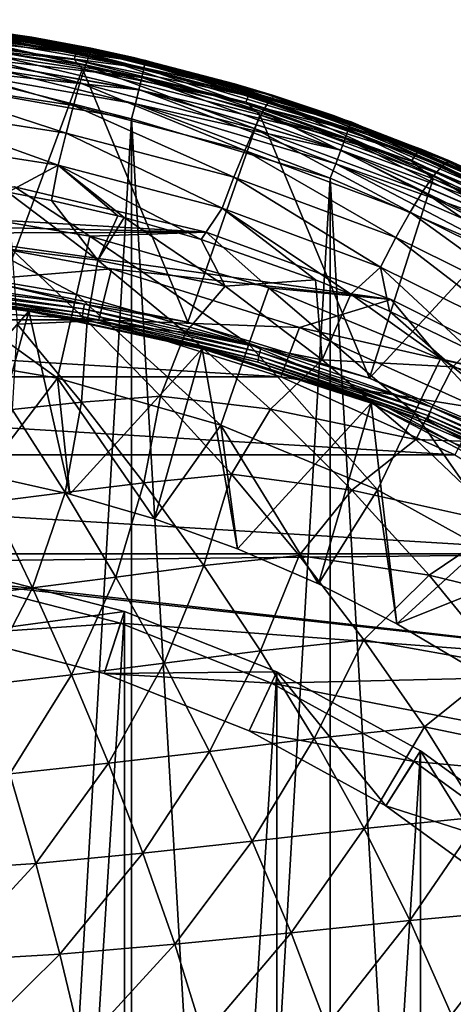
# Model space of a CAD drawing. Header units: metres. Extents: x -24 to 24, y -238 to 25.
# Tile 473 of 477: x 4 to 10, y 11 to 24. Entities that reach past the tile are written whole.
import ezdxf

# ---------------------------------------------------------------- set-up
doc = ezdxf.new("R2010")
doc.units = ezdxf.units.M
doc.layers.add('solid_10441023_001', color=7, linetype='CONTINUOUS')

msp = doc.modelspace()

# ---------------------------------------------------------------- linework, layer by layer
at = {"layer": 'solid_10441023_001'}
for points in [[(2.38749, 24.34981, 58.209755), (4.746804, 24.000473, 58.046856), (2.375854, 24.286213, 58.092491)], [(2.38749, 24.34981, 58.209755), (2.396436, 24.380047, 58.339901), (4.764537, 24.029409, 58.176395)], [(2.38749, 24.34981, 58.209755), (4.764537, 24.029409, 58.176395), (4.746804, 24.000473, 58.046856)], [(4.764537, 24.029409, 58.176395), (2.396436, 24.380047, 58.339901), (2.469044, 24.375271, 58.386097)], [(2.488132, 24.36858, 65.686508), (2.467284, 24.298422, 66.216858), (4.907301, 23.921629, 66.31765)], [(2.469044, 24.375271, 58.386097), (2.765, 24.343475, 65.516441), (4.133188, 24.148846, 65.55986)], [(4.920727, 24.000759, 58.215023), (2.469044, 24.375271, 58.386097), (4.133188, 24.148846, 65.55986)], [(4.764537, 24.029409, 58.176395), (2.469044, 24.375271, 58.386097), (4.920727, 24.000759, 58.215023)], [(4.95008, 23.988947, 65.788254), (2.765, 24.343475, 65.516441), (2.488132, 24.36858, 65.686508)], [(4.95008, 23.988947, 65.788254), (2.488132, 24.36858, 65.686508), (4.907301, 23.921629, 66.31765)], [(4.95008, 23.988947, 65.788254), (4.133188, 24.148846, 65.55986), (2.765, 24.343475, 65.516441)], [(2.375854, 24.286213, 58.092491), (4.723737, 23.938568, 57.930382), (2.362851, 24.19746, 57.999428)], [(4.746804, 24.000473, 58.046856), (4.723737, 23.938568, 57.930382), (2.375854, 24.286213, 58.092491)], [(2.467284, 24.298422, 66.216858), (2.438277, 24.143818, 66.728607), (4.848355, 23.771116, 66.828041)], [(4.907301, 23.921629, 66.31765), (2.467284, 24.298422, 66.216858), (4.848355, 23.771116, 66.828041)], [(2.81704, 24.101315, -102.965981), (2.831821, 24.227781, -102.800179), (5.625347, 23.735207, -102.800179)], [(2.817109, 24.101904, 43.66539), (5.59612, 23.611889, 43.66539), (2.83187, 24.228197, 43.499454)], [(2.831821, 24.227781, -102.800179), (2.841112, 24.307264, -102.607056), (5.643802, 23.813074, -102.607056)], [(5.625347, 23.735207, -102.800179), (2.831821, 24.227781, -102.800179), (5.643802, 23.813074, -102.607056)], [(2.83187, 24.228197, 43.499454), (5.625444, 23.735615, 43.499454), (2.841137, 24.30748, 43.306248)], [(5.59612, 23.611889, 43.66539), (5.625444, 23.735615, 43.499454), (2.83187, 24.228197, 43.499454)], [(2.841112, 24.307264, -102.607056), (2.844276, 24.334339, -102.400002), (5.650089, 23.8396, -102.400002)], [(5.643802, 23.813074, -102.607056), (2.841112, 24.307264, -102.607056), (5.650089, 23.8396, -102.400002)], [(2.841137, 24.30748, 43.306248), (5.643852, 23.813286, 43.306248), (2.844276, 24.334339, 43.099998)], [(5.625444, 23.735615, 43.499454), (5.643852, 23.813286, 43.306248), (2.841137, 24.30748, 43.306248)], [(5.650089, 23.8396, 43.099998), (5.650089, 23.8396, -102.400002), (2.844276, 24.334339, -102.400002)], [(3.734157, 24.213758, -53.844341), (5.650089, 23.8396, 43.099998), (2.844276, 24.334339, -102.400002)], [(2.994067, 24.316364, -51.242111), (2.844276, 24.334339, 43.099998), (5.650089, 23.8396, 43.099998)], [(5.643852, 23.813286, 43.306248), (5.650089, 23.8396, 43.099998), (2.844276, 24.334339, 43.099998)], [(3.190292, 24.291399, -51.529079), (2.994067, 24.316364, -51.242111), (5.650089, 23.8396, 43.099998)], [(3.358897, 24.26866, -51.832573), (3.190292, 24.291399, -51.529079), (5.650089, 23.8396, 43.099998)], [(3.607987, 24.23288, -52.477783), (3.358897, 24.26866, -51.832573), (5.650089, 23.8396, 43.099998)], [(3.734157, 24.213758, -53.155651), (3.607987, 24.23288, -52.477783), (5.650089, 23.8396, 43.099998)], [(3.734157, 24.213758, -53.844341), (3.734157, 24.213758, -53.155651), (5.650089, 23.8396, 43.099998)], [(2.362851, 24.19746, 57.999428), (4.697965, 23.851704, 57.8382), (2.411567, 24.08984, 57.933277)], [(4.723737, 23.938568, 57.930382), (4.697965, 23.851704, 57.8382), (2.362851, 24.19746, 57.999428)], [(2.438277, 24.143818, 66.728607), (2.401875, 23.908834, 67.208275), (4.774793, 23.54137, 67.305984)], [(2.411567, 24.08984, 57.933277), (4.808116, 23.724754, 57.763035), (3.743697, 20.855459, 56.42506)], [(4.697965, 23.851704, 57.8382), (4.808116, 23.724754, 57.763035), (2.411567, 24.08984, 57.933277)], [(4.848355, 23.771116, 66.828041), (2.438277, 24.143818, 66.728607), (4.774793, 23.54137, 67.305984)], [(2.797776, 23.936504, -103.093132), (2.81704, 24.101315, -102.965981), (5.595984, 23.611313, -102.965981)], [(2.79786, 23.937225, 43.792717), (5.557884, 23.450558, 43.792717), (2.817109, 24.101904, 43.66539)], [(5.595984, 23.611313, -102.965981), (2.81704, 24.101315, -102.965981), (5.625347, 23.735207, -102.800179)], [(5.557884, 23.450558, 43.792717), (5.59612, 23.611889, 43.66539), (2.817109, 24.101904, 43.66539)], [(4.920727, 24.000759, 58.215023), (4.133188, 24.148846, 65.55986), (5.488556, 23.877306, 65.621696)], [(4.95008, 23.988947, 65.788254), (5.488556, 23.877306, 65.621696), (4.133188, 24.148846, 65.55986)], [(4.746804, 24.000473, 58.046856), (7.050995, 23.425188, 57.778595), (4.723737, 23.938568, 57.930382)], [(4.746804, 24.000473, 58.046856), (4.764537, 24.029409, 58.176395), (7.077209, 23.452009, 57.90715)], [(4.746804, 24.000473, 58.046856), (7.077209, 23.452009, 57.90715), (7.050995, 23.425188, 57.778595)], [(7.077209, 23.452009, 57.90715), (4.764537, 24.029409, 58.176395), (4.920727, 24.000759, 58.215023)], [(4.95008, 23.988947, 65.788254), (4.907301, 23.921629, 66.31765), (7.291853, 23.299681, 66.486496)], [(4.920727, 24.000759, 58.215023), (5.488556, 23.877306, 65.621696), (6.827522, 23.529448, 65.701912)], [(7.334048, 23.37652, 57.929878), (4.920727, 24.000759, 58.215023), (6.827522, 23.529448, 65.701912)], [(7.077209, 23.452009, 57.90715), (4.920727, 24.000759, 58.215023), (7.334048, 23.37652, 57.929878)], [(7.356227, 23.361933, 65.958664), (5.488556, 23.877306, 65.621696), (4.95008, 23.988947, 65.788254)], [(7.356227, 23.361933, 65.958664), (4.95008, 23.988947, 65.788254), (7.291853, 23.299681, 66.486496)], [(2.401875, 23.908834, 67.208275), (2.359036, 23.599659, 67.64325), (4.688552, 23.23844, 67.738907)], [(4.774793, 23.54137, 67.305984), (2.401875, 23.908834, 67.208275), (4.688552, 23.23844, 67.738907)], [(2.775346, 23.7446, -103.172958), (2.797776, 23.936504, -103.093132), (5.557717, 23.449852, -103.093132)], [(2.77544, 23.745405, 43.872742), (5.513346, 23.262638, 43.872742), (2.79786, 23.937225, 43.792717)], [(5.557717, 23.449852, -103.093132), (2.797776, 23.936504, -103.093132), (5.595984, 23.611313, -102.965981)], [(5.513346, 23.262638, 43.872742), (5.557884, 23.450558, 43.792717), (2.79786, 23.937225, 43.792717)], [(4.723737, 23.938568, 57.930382), (7.016896, 23.366037, 57.663406), (4.697965, 23.851704, 57.8382)], [(4.697965, 23.851704, 57.8382), (6.978797, 23.282249, 57.572659), (4.808116, 23.724754, 57.763035)], [(7.016896, 23.366037, 57.663406), (6.978797, 23.282249, 57.572659), (4.697965, 23.851704, 57.8382)], [(7.050995, 23.425188, 57.778595), (7.016896, 23.366037, 57.663406), (4.723737, 23.938568, 57.930382)], [(4.907301, 23.921629, 66.31765), (4.848355, 23.771116, 66.828041), (7.203527, 23.156284, 66.99469)], [(7.291853, 23.299681, 66.486496), (4.907301, 23.921629, 66.31765), (7.203527, 23.156284, 66.99469)], [(7.356227, 23.361933, 65.958664), (6.827522, 23.529448, 65.701912), (5.488556, 23.877306, 65.621696)], [(5.643802, 23.813074, -102.607056), (5.650089, 23.8396, -102.400002), (8.379494, 23.022469, -102.400002)], [(5.643852, 23.813286, 43.306248), (8.370244, 22.997057, 43.306248), (5.650089, 23.8396, 43.099998)], [(8.379494, 23.022469, 43.099998), (8.379494, 23.022469, -102.400002), (5.650089, 23.8396, -102.400002)], [(5.650089, 23.8396, 43.099998), (8.379494, 23.022469, 43.099998), (5.650089, 23.8396, -102.400002)], [(8.370244, 22.997057, 43.306248), (8.379494, 23.022469, 43.099998), (5.650089, 23.8396, 43.099998)], [(2.77544, 23.745405, 43.872742), (2.747315, 23.540226, 43.900002), (5.462286, 23.061947, 43.900002)], [(2.775346, 23.7446, -103.172958), (5.462286, 23.061947, -103.199997), (2.747315, 23.540226, -103.199997)], [(5.51316, 23.26185, -103.172958), (5.462286, 23.061947, -103.199997), (2.775346, 23.7446, -103.172958)], [(5.51316, 23.26185, -103.172958), (2.775346, 23.7446, -103.172958), (5.557717, 23.449852, -103.093132)], [(2.77544, 23.745405, 43.872742), (5.462286, 23.061947, 43.900002), (5.513346, 23.262638, 43.872742)], [(4.808116, 23.724754, 57.763035), (6.207839, 20.359762, 56.193913), (3.743697, 20.855459, 56.42506)], [(4.848355, 23.771116, 66.828041), (4.774793, 23.54137, 67.305984), (7.093574, 22.935514, 67.469872)], [(4.808116, 23.724754, 57.763035), (7.167681, 23.115988, 57.479164), (6.207839, 20.359762, 56.193913)], [(6.978797, 23.282249, 57.572659), (7.167681, 23.115988, 57.479164), (4.808116, 23.724754, 57.763035)], [(7.203527, 23.156284, 66.99469), (4.848355, 23.771116, 66.828041), (7.093574, 22.935514, 67.469872)], [(5.595984, 23.611313, -102.965981), (5.625347, 23.735207, -102.800179), (8.3428, 22.921656, -102.800179)], [(5.59612, 23.611889, 43.66539), (8.299455, 22.802565, 43.66539), (5.625444, 23.735615, 43.499454)], [(5.625347, 23.735207, -102.800179), (5.643802, 23.813074, -102.607056), (8.370171, 22.996853, -102.607056)], [(8.3428, 22.921656, -102.800179), (5.625347, 23.735207, -102.800179), (8.370171, 22.996853, -102.607056)], [(5.625444, 23.735615, 43.499454), (8.342943, 22.922049, 43.499454), (5.643852, 23.813286, 43.306248)], [(8.299455, 22.802565, 43.66539), (8.342943, 22.922049, 43.499454), (5.625444, 23.735615, 43.499454)], [(8.370171, 22.996853, -102.607056), (5.643802, 23.813074, -102.607056), (8.379494, 23.022469, -102.400002)], [(8.342943, 22.922049, 43.499454), (8.370244, 22.997057, 43.306248), (5.643852, 23.813286, 43.306248)], [(2.359036, 23.599659, 67.64325), (2.310888, 23.224426, 68.022072), (4.591901, 22.870295, 68.11541)], [(4.688552, 23.23844, 67.738907), (2.359036, 23.599659, 67.64325), (4.591901, 22.870295, 68.11541)], [(5.557717, 23.449852, -103.093132), (5.595984, 23.611313, -102.965981), (8.299252, 22.802008, -102.965981)], [(5.557884, 23.450558, 43.792717), (8.242747, 22.646763, 43.792717), (5.59612, 23.611889, 43.66539)], [(8.299252, 22.802008, -102.965981), (5.595984, 23.611313, -102.965981), (8.3428, 22.921656, -102.800179)], [(8.242747, 22.646763, 43.792717), (8.299455, 22.802565, 43.66539), (5.59612, 23.611889, 43.66539)], [(5.462286, -23.061947, 43.900002), (5.462286, 23.061947, 43.900002), (2.747315, 23.540226, 43.900002)], [(2.747315, -23.540226, 43.900002), (5.462286, -23.061947, 43.900002), (2.747315, 23.540226, 43.900002)], [(2.747315, 23.540226, -103.199997), (5.462286, 23.061947, -103.199997), (2.747315, -23.540226, -103.199997)], [(4.774793, 23.54137, 67.305984), (4.688552, 23.23844, 67.738907), (6.964888, 22.643183, 67.899529)], [(7.093574, 22.935514, 67.469872), (4.774793, 23.54137, 67.305984), (6.964888, 22.643183, 67.899529)], [(5.51316, 23.26185, -103.172958), (5.557717, 23.449852, -103.093132), (8.242499, 22.64608, -103.093132)], [(5.513346, 23.262638, 43.872742), (8.176695, 22.465282, 43.872742), (5.557884, 23.450558, 43.792717)], [(8.242499, 22.64608, -103.093132), (5.557717, 23.449852, -103.093132), (8.299252, 22.802008, -102.965981)], [(8.176695, 22.465282, 43.872742), (8.242747, 22.646763, 43.792717), (5.557884, 23.450558, 43.792717)], [(7.334048, 23.37652, 57.929878), (6.827522, 23.529448, 65.701912), (8.146255, 23.106028, 65.800301)], [(7.356227, 23.361933, 65.958664), (8.146255, 23.106028, 65.800301), (6.827522, 23.529448, 65.701912)], [(7.050995, 23.425188, 57.778595), (9.275226, 22.633747, 57.409542), (7.016896, 23.366037, 57.663406)], [(7.050995, 23.425188, 57.778595), (7.077209, 23.452009, 57.90715), (9.309489, 22.657705, 57.536758)], [(7.050995, 23.425188, 57.778595), (9.309489, 22.657705, 57.536758), (9.275226, 22.633747, 57.409542)], [(9.309489, 22.657705, 57.536758), (7.077209, 23.452009, 57.90715), (7.334048, 23.37652, 57.929878)], [(7.016896, 23.366037, 57.663406), (9.230656, 22.57832, 57.296089), (6.978797, 23.282249, 57.572659)], [(9.275226, 22.633747, 57.409542), (9.230656, 22.57832, 57.296089), (7.016896, 23.366037, 57.663406)], [(7.291853, 23.299681, 66.486496), (7.203527, 23.156284, 66.99469), (9.478228, 22.308039, 67.225128)], [(7.356227, 23.361933, 65.958664), (7.291853, 23.299681, 66.486496), (9.594726, 22.44129, 66.719856)], [(9.594726, 22.44129, 66.719856), (7.291853, 23.299681, 66.486496), (9.478228, 22.308039, 67.225128)], [(7.334048, 23.37652, 57.929878), (8.146255, 23.106028, 65.800301), (9.440642, 22.608057, 65.916573)], [(9.688528, 22.502943, 57.530834), (7.334048, 23.37652, 57.929878), (9.440642, 22.608057, 65.916573)], [(9.309489, 22.657705, 57.536758), (7.334048, 23.37652, 57.929878), (9.688528, 22.502943, 57.530834)], [(9.679795, 22.496191, 66.194145), (8.146255, 23.106028, 65.800301), (7.356227, 23.361933, 65.958664)], [(9.679795, 22.496191, 66.194145), (7.356227, 23.361933, 65.958664), (9.594726, 22.44129, 66.719856)], [(2.310888, 23.224426, 68.022072), (2.258697, 22.793015, 68.334778), (4.487384, 22.446629, 68.425591)], [(4.591901, 22.870295, 68.11541), (2.310888, 23.224426, 68.022072), (4.487384, 22.446629, 68.425591)], [(4.688552, 23.23844, 67.738907), (4.591901, 22.870295, 68.11541), (6.820857, 22.286985, 68.272362)], [(6.964888, 22.643183, 67.899529), (4.688552, 23.23844, 67.738907), (6.820857, 22.286985, 68.272362)], [(5.513346, 23.262638, 43.872742), (5.462286, 23.061947, 43.900002), (8.102736, 22.271858, 43.900002)], [(5.51316, 23.26185, -103.172958), (8.102736, 22.271858, -103.199997), (5.462286, 23.061947, -103.199997)], [(8.176417, 22.464523, -103.172958), (8.102736, 22.271858, -103.199997), (5.51316, 23.26185, -103.172958)], [(8.176417, 22.464523, -103.172958), (5.51316, 23.26185, -103.172958), (8.242499, 22.64608, -103.093132)], [(5.513346, 23.262638, 43.872742), (8.102736, 22.271858, 43.900002), (8.176695, 22.465282, 43.872742)], [(6.978797, 23.282249, 57.572659), (9.180858, 22.498693, 57.207279), (7.167681, 23.115988, 57.479164)], [(9.230656, 22.57832, 57.296089), (9.180858, 22.498693, 57.207279), (6.978797, 23.282249, 57.572659)], [(5.462286, 23.061947, -103.199997), (5.462286, -23.061947, -103.199997), (2.747315, -23.540226, -103.199997)], [(8.102736, -22.271858, 43.900002), (8.102736, 22.271858, 43.900002), (5.462286, 23.061947, 43.900002)], [(5.462286, -23.061947, 43.900002), (8.102736, -22.271858, 43.900002), (5.462286, 23.061947, 43.900002)], [(5.462286, 23.061947, -103.199997), (8.102736, 22.271858, -103.199997), (5.462286, -23.061947, -103.199997)], [(7.167681, 23.115988, 57.479164), (8.625946, 19.616053, 55.847115), (6.207839, 20.359762, 56.193913)], [(7.203527, 23.156284, 66.99469), (7.093574, 22.935514, 67.469872), (9.333368, 22.099947, 67.696663)], [(7.167681, 23.115988, 57.479164), (9.470725, 22.263636, 57.081703), (8.625946, 19.616053, 55.847115)], [(9.180858, 22.498693, 57.207279), (9.470725, 22.263636, 57.081703), (7.167681, 23.115988, 57.479164)], [(9.478228, 22.308039, 67.225128), (7.203527, 23.156284, 66.99469), (9.333368, 22.099947, 67.696663)], [(9.679795, 22.496191, 66.194145), (9.440642, 22.608057, 65.916573), (8.146255, 23.106028, 65.800301)], [(7.093574, 22.935514, 67.469872), (6.964888, 22.643183, 67.899529), (9.163961, 21.822493, 68.12204)], [(9.333368, 22.099947, 67.696663), (7.093574, 22.935514, 67.469872), (9.163961, 21.822493, 68.12204)], [(8.299252, 22.802008, -102.965981), (8.3428, 22.921656, -102.800179), (10.947431, 21.798126, -102.800179)], [(8.299455, 22.802565, 43.66539), (10.890553, 21.684874, 43.66539), (8.342943, 22.922049, 43.499454)], [(8.3428, 22.921656, -102.800179), (8.370171, 22.996853, -102.607056), (10.983346, 21.86964, -102.607056)], [(10.947431, 21.798126, -102.800179), (8.3428, 22.921656, -102.800179), (10.983346, 21.86964, -102.607056)], [(8.342943, 22.922049, 43.499454), (10.947618, 21.7985, 43.499454), (8.370244, 22.997057, 43.306248)], [(10.890553, 21.684874, 43.66539), (10.947618, 21.7985, 43.499454), (8.342943, 22.922049, 43.499454)], [(8.370171, 22.996853, -102.607056), (8.379494, 23.022469, -102.400002), (10.99558, 21.893999, -102.400002)], [(10.983346, 21.86964, -102.607056), (8.370171, 22.996853, -102.607056), (10.99558, 21.893999, -102.400002)], [(8.370244, 22.997057, 43.306248), (10.983443, 21.869833, 43.306248), (8.379494, 23.022469, 43.099998)], [(10.947618, 21.7985, 43.499454), (10.983443, 21.869833, 43.306248), (8.370244, 22.997057, 43.306248)], [(10.99558, 21.893999, 43.099998), (10.99558, 21.893999, -102.400002), (8.379494, 23.022469, -102.400002)], [(8.379494, 23.022469, 43.099998), (10.99558, 21.893999, 43.099998), (8.379494, 23.022469, -102.400002)], [(10.983443, 21.869833, 43.306248), (10.99558, 21.893999, 43.099998), (8.379494, 23.022469, 43.099998)], [(4.487384, 22.446629, 68.425591), (2.258697, 22.793015, 68.334778), (3.81789, 22.088091, 68.632324)], [(4.591901, 22.870295, 68.11541), (4.487384, 22.446629, 68.425591), (6.665269, 21.876295, 68.578552)], [(6.820857, 22.286985, 68.272362), (4.591901, 22.870295, 68.11541), (6.665269, 21.876295, 68.578552)], [(8.242499, 22.64608, -103.093132), (8.299252, 22.802008, -102.965981), (10.890286, 21.684343, -102.965981)], [(8.242747, 22.646763, 43.792717), (10.816142, 21.536709, 43.792717), (8.299455, 22.802565, 43.66539)], [(10.890286, 21.684343, -102.965981), (8.299252, 22.802008, -102.965981), (10.947431, 21.798126, -102.800179)], [(10.816142, 21.536709, 43.792717), (10.890553, 21.684874, 43.66539), (8.299455, 22.802565, 43.66539)], [(6.964888, 22.643183, 67.899529), (6.820857, 22.286985, 68.272362), (8.974463, 21.482975, 68.490067)], [(9.163961, 21.822493, 68.12204), (6.964888, 22.643183, 67.899529), (8.974463, 21.482975, 68.490067)], [(8.176417, 22.464523, -103.172958), (8.242499, 22.64608, -103.093132), (10.815816, 21.53606, -103.093132)], [(8.176695, 22.465282, 43.872742), (10.729466, 21.364124, 43.872742), (8.242747, 22.646763, 43.792717)], [(10.815816, 21.53606, -103.093132), (8.242499, 22.64608, -103.093132), (10.890286, 21.684343, -102.965981)], [(10.729466, 21.364124, 43.872742), (10.816142, 21.536709, 43.792717), (8.242747, 22.646763, 43.792717)], [(9.275226, 22.633747, 57.409542), (9.309489, 22.657705, 57.536758), (11.438905, 21.659304, 57.071198)], [(9.309489, 22.657705, 57.536758), (9.688528, 22.502943, 57.530834), (10.836809, 21.973019, 57.288769)], [(11.438905, 21.659304, 57.071198), (9.309489, 22.657705, 57.536758), (10.836809, 21.973019, 57.288769)], [(9.230656, 22.57832, 57.296089), (11.342771, 21.588026, 56.834309), (9.180858, 22.498693, 57.207279)], [(9.275226, 22.633747, 57.409542), (11.397121, 21.63887, 56.945621), (9.230656, 22.57832, 57.296089)], [(11.397121, 21.63887, 56.945621), (11.342771, 21.588026, 56.834309), (9.230656, 22.57832, 57.296089)], [(9.275226, 22.633747, 57.409542), (11.438905, 21.659304, 57.071198), (11.397121, 21.63887, 56.945621)], [(9.688528, 22.502943, 57.530834), (9.440642, 22.608057, 65.916573), (10.706439, 22.036837, 66.0504)], [(9.679795, 22.496191, 66.194145), (10.706439, 22.036837, 66.0504), (9.440642, 22.608057, 65.916573)], [(4.487384, 22.446629, 68.425591), (3.81789, 22.088091, 68.632324), (4.398293, 21.974812, 68.662201)], [(4.487384, 22.446629, 68.425591), (4.398293, 21.974812, 68.662201), (5.277003, 21.771574, 68.716248)], [(4.487384, 22.446629, 68.425591), (5.362758, 21.749628, 68.722115), (6.385843, 21.459034, 68.799995)], [(4.487384, 22.446629, 68.425591), (5.277003, 21.771574, 68.716248), (5.362758, 21.749628, 68.722115)], [(6.665269, 21.876295, 68.578552), (4.487384, 22.446629, 68.425591), (6.385843, 21.459034, 68.799995)], [(8.176695, 22.465282, 43.872742), (8.102736, 22.271858, 43.900002), (10.633893, 21.180424, 43.900002)], [(8.176417, 22.464523, -103.172958), (10.633893, 21.180424, -103.199997), (8.102736, 22.271858, -103.199997)], [(10.729103, 21.363401, -103.172958), (10.633893, 21.180424, -103.199997), (8.176417, 22.464523, -103.172958)], [(10.729103, 21.363401, -103.172958), (8.176417, 22.464523, -103.172958), (10.815816, 21.53606, -103.093132)], [(8.176695, 22.465282, 43.872742), (10.633893, 21.180424, 43.900002), (10.729466, 21.364124, 43.872742)], [(9.180858, 22.498693, 57.207279), (11.282043, 21.513521, 56.747887), (9.470725, 22.263636, 57.081703)], [(11.342771, 21.588026, 56.834309), (11.282043, 21.513521, 56.747887), (9.180858, 22.498693, 57.207279)], [(9.594726, 22.44129, 66.719856), (9.478228, 22.308039, 67.225128), (11.648407, 21.237677, 67.51577)], [(9.679795, 22.496191, 66.194145), (9.594726, 22.44129, 66.719856), (11.791542, 21.357859, 67.014084)], [(11.791542, 21.357859, 67.014084), (9.594726, 22.44129, 66.719856), (11.648407, 21.237677, 67.51577)], [(11.896164, 21.403187, 66.49099), (10.706439, 22.036837, 66.0504), (9.679795, 22.496191, 66.194145)], [(11.896164, 21.403187, 66.49099), (9.679795, 22.496191, 66.194145), (11.791542, 21.357859, 67.014084)], [(10.836809, 21.973019, 57.288769), (9.688528, 22.502943, 57.530834), (10.706439, 22.036837, 66.0504)], [(8.102736, 22.271858, -103.199997), (8.102736, -22.271858, -103.199997), (5.462286, -23.061947, -103.199997)], [(6.820857, 22.286985, 68.272362), (6.665269, 21.876295, 68.578552), (8.769864, 21.090334, 68.791061)], [(8.974463, 21.482975, 68.490067), (6.820857, 22.286985, 68.272362), (8.769864, 21.090334, 68.791061)], [(10.633893, -21.180424, 43.900002), (10.633893, 21.180424, 43.900002), (8.102736, 22.271858, 43.900002)], [(8.102736, -22.271858, 43.900002), (10.633893, -21.180424, 43.900002), (8.102736, 22.271858, 43.900002)], [(8.102736, 22.271858, -103.199997), (10.633893, 21.180424, -103.199997), (8.102736, -22.271858, -103.199997)], [(9.470725, 22.263636, 57.081703), (10.594476, 21.746334, 56.840481), (8.625946, 19.616053, 55.847115)], [(9.478228, 22.308039, 67.225128), (9.333368, 22.099947, 67.696663), (11.470528, 21.045807, 67.982857)], [(11.282043, 21.513521, 56.747887), (10.594476, 21.746334, 56.840481), (9.470725, 22.263636, 57.081703)], [(11.648407, 21.237677, 67.51577), (9.478228, 22.308039, 67.225128), (11.470528, 21.045807, 67.982857)], [(-3.907025, 22.158184, 44.299999), (3.907025, 22.158184, 44.299999), (6.453094, 21.554758, 44.299999)], [(0, 21.699997, 44.299999), (-3.907025, 22.158184, 44.299999), (6.453094, 21.554758, 44.299999)], [(2.469411, 21.916626, 47.532578), (4.907767, 21.502333, 47.532578), (3.907025, 22.158184, 44.299999)], [(4.907767, 21.502333, 47.532578), (6.453094, 21.554758, 44.299999), (3.907025, 22.158184, 44.299999)], [(4.398293, 21.974812, 68.662201), (3.81789, 22.088091, 68.632324), (5.014824, 21.18177, 68.957169)], [(3.869334, 21.324846, 68.933517), (5.014824, 21.18177, 68.957169), (3.81789, 22.088091, 68.632324)], [(9.333368, 22.099947, 67.696663), (9.163961, 21.822493, 68.12204), (11.262586, 20.787298, 68.403046)], [(11.470528, 21.045807, 67.982857), (9.333368, 22.099947, 67.696663), (11.262586, 20.787298, 68.403046)], [(2.380282, 21.125587, 50.707111), (4.73063, 20.726248, 50.707111), (2.469411, 21.916626, 47.532578)], [(4.73063, 20.726248, 50.707111), (4.907767, 21.502333, 47.532578), (2.469411, 21.916626, 47.532578)], [(4.398293, 21.974812, 68.662201), (5.014824, 21.18177, 68.957169), (5.277003, 21.771574, 68.716248)], [(6.665269, 21.876295, 68.578552), (6.385843, 21.459034, 68.799995), (7.905852, 20.923874, 68.944283)], [(6.665269, 21.876295, 68.578552), (7.905852, 20.923874, 68.944283), (8.375323, 20.73226, 68.996109)], [(8.769864, 21.090334, 68.791061), (6.665269, 21.876295, 68.578552), (8.375323, 20.73226, 68.996109)], [(5.014824, 21.18177, 68.957169), (5.362758, 21.749628, 68.722115), (5.277003, 21.771574, 68.716248)], [(5.014824, 21.18177, 68.957169), (6.704968, 20.839729, 69.029739), (5.362758, 21.749628, 68.722115)], [(6.385843, 21.459034, 68.799995), (5.362758, 21.749628, 68.722115), (6.704968, 20.839729, 69.029739)], [(10.594476, 21.746334, 56.840481), (10.976398, 18.625116, 55.385033), (8.625946, 19.616053, 55.847115)], [(9.163961, 21.822493, 68.12204), (8.974463, 21.482975, 68.490067), (11.030053, 20.468952, 68.765282)], [(11.262586, 20.787298, 68.403046), (9.163961, 21.822493, 68.12204), (11.030053, 20.468952, 68.765282)], [(2.6157, 21.541771, 44.299999), (0, 21.699997, 44.299999), (6.453094, 21.554758, 44.299999)], [(2.531323, 20.846874, 45), (2.6157, 21.541771, 44.299999), (5.193199, 21.069416, 44.299999)], [(2.6157, 21.541771, 44.299999), (6.453094, 21.554758, 44.299999), (8.911866, 20.659832, 44.299999)], [(5.193199, 21.069416, 44.299999), (2.6157, 21.541771, 44.299999), (8.911866, 20.659832, 44.299999)], [(4.73063, 20.726248, 50.707111), (7.021489, 20.066261, 50.707111), (4.907767, 21.502333, 47.532578)], [(4.907767, 21.502333, 47.532578), (7.284406, 20.817635, 47.532578), (6.453094, 21.554758, 44.299999)], [(7.021489, 20.066261, 50.707111), (7.284406, 20.817635, 47.532578), (4.907767, 21.502333, 47.532578)], [(7.284406, 20.817635, 47.532578), (8.911866, 20.659832, 44.299999), (6.453094, 21.554758, 44.299999)], [(8.974463, 21.482975, 68.490067), (8.769864, 21.090334, 68.791061), (10.779051, 20.099152, 69.06002)], [(11.030053, 20.468952, 68.765282), (8.974463, 21.482975, 68.490067), (10.779051, 20.099152, 69.06002)], [(6.385843, 21.459034, 68.799995), (6.704968, 20.839729, 69.029739), (7.905852, 20.923874, 68.944283)], [(3.869334, 21.324846, 68.933517), (4.872015, 20.372507, 69.277695), (5.014824, 21.18177, 68.957169)], [(3.940781, 20.334654, 69.319099), (4.872015, 20.372507, 69.277695), (3.869334, 21.324846, 68.933517)], [(2.380282, 21.125587, 50.707111), (2.252966, 19.995623, 53.776043), (4.477599, 19.617643, 53.776043)], [(2.380282, 21.125587, 50.707111), (4.477599, 19.617643, 53.776043), (4.73063, 20.726248, 50.707111)], [(2.531323, 20.846874, 45), (5.193199, 21.069416, 44.299999), (5.025676, 20.389757, 45)], [(4.872015, 20.372507, 69.277695), (6.179369, 20.222578, 69.290207), (5.014824, 21.18177, 68.957169)], [(5.014824, 21.18177, 68.957169), (6.179369, 20.222578, 69.290207), (6.704968, 20.839729, 69.029739)], [(5.025676, 20.389757, 45), (5.193199, 21.069416, 44.299999), (7.694966, 20.289829, 44.299999)], [(7.694966, 20.289829, 44.299999), (5.193199, 21.069416, 44.299999), (8.911866, 20.659832, 44.299999)], [(10.633893, 21.180424, -103.199997), (10.633893, -21.180424, -103.199997), (8.102736, -22.271858, -103.199997)], [(8.769864, 21.090334, 68.791061), (8.375323, 20.73226, 68.996109), (8.888609, 20.508184, 69.056763)], [(8.769864, 21.090334, 68.791061), (8.888609, 20.508184, 69.056763), (9.954958, 19.990469, 69.197166)], [(10.779051, 20.099152, 69.06002), (8.769864, 21.090334, 68.791061), (9.954958, 19.990469, 69.197166)], [(2.424792, 20.884052, 56.487263), (2.430911, 20.949352, 56.482502), (4.833678, 20.599979, 56.319092)], [(4.833678, 20.599979, 56.319092), (2.430911, 20.949352, 56.482502), (3.743697, 20.855459, 56.42506)], [(-5.025676, 20.389757, 45), (-2.531323, 20.846874, 45), (5.025676, 20.389757, 45)], [(-2.531323, 20.846874, 45), (2.531323, 20.846874, 45), (5.025676, 20.389757, 45)], [(2.417732, 20.782167, 56.549671), (2.42047, 20.828495, 56.510853), (4.812874, 20.480446, 56.347347)], [(2.42047, 20.828495, 56.510853), (2.424792, 20.884052, 56.487263), (4.821504, 20.53553, 56.323833)], [(4.812874, 20.480446, 56.347347), (2.42047, 20.828495, 56.510853), (4.821504, 20.53553, 56.323833)], [(4.821504, 20.53553, 56.323833), (2.424792, 20.884052, 56.487263), (4.833678, 20.599979, 56.319092)], [(4.833678, 20.599979, 56.319092), (3.743697, 20.855459, 56.42506), (6.207839, 20.359762, 56.193913)], [(6.179369, 20.222578, 69.290207), (7.997333, 19.858387, 69.351822), (6.704968, 20.839729, 69.029739)], [(6.704968, 20.839729, 69.029739), (7.997333, 19.858387, 69.351822), (7.905852, 20.923874, 68.944283)], [(7.021489, 20.066261, 50.707111), (9.224048, 19.153933, 50.707111), (7.284406, 20.817635, 47.532578)], [(7.284406, 20.817635, 47.532578), (9.569438, 19.871143, 47.532578), (8.911866, 20.659832, 44.299999)], [(9.224048, 19.153933, 50.707111), (9.569438, 19.871143, 47.532578), (7.284406, 20.817635, 47.532578)], [(7.997333, 19.858387, 69.351822), (8.375323, 20.73226, 68.996109), (7.905852, 20.923874, 68.944283)], [(4.09741, 20.507874, 56.700001), (2.338615, 18.511982, 56.700001), (1.765842, 20.787449, 56.700001)], [(2.416958, 20.747999, 56.605824), (4.155965, 20.502676, 56.566097), (1.765842, 20.787449, 56.700001)], [(4.09741, 20.507874, 56.700001), (1.765842, 20.787449, 56.700001), (4.155965, 20.502676, 56.566097)], [(4.807371, 20.434263, 56.386047), (2.416958, 20.747999, 56.605824), (2.417732, 20.782167, 56.549671)], [(2.416958, 20.747999, 56.605824), (4.805745, 20.399845, 56.442028), (4.155965, 20.502676, 56.566097)], [(4.807371, 20.434263, 56.386047), (4.805745, 20.399845, 56.442028), (2.416958, 20.747999, 56.605824)], [(4.807371, 20.434263, 56.386047), (2.417732, 20.782167, 56.549671), (4.812874, 20.480446, 56.347347)], [(4.73063, 20.726248, 50.707111), (4.477599, 19.617643, 53.776043), (6.645924, 18.992958, 53.776043)], [(4.73063, 20.726248, 50.707111), (6.645924, 18.992958, 53.776043), (7.021489, 20.066261, 50.707111)], [(7.997333, 19.858387, 69.351822), (9.732533, 19.766861, 69.295563), (8.375323, 20.73226, 68.996109)], [(8.888609, 20.508184, 69.056763), (8.375323, 20.73226, 68.996109), (9.732533, 19.766861, 69.295563)], [(4.821504, 20.53553, 56.323833), (4.833678, 20.599979, 56.319092), (7.183273, 20.024191, 56.049812)], [(7.183273, 20.024191, 56.049812), (4.833678, 20.599979, 56.319092), (6.207839, 20.359762, 56.193913)], [(7.694966, 20.289829, 44.299999), (8.911866, 20.659832, 44.299999), (11.25, 19.485571, 44.299999)], [(9.569438, 19.871143, 47.532578), (11.25, 19.485571, 44.299999), (8.911866, 20.659832, 44.299999)], [(4.09741, 20.507874, 56.700001), (3.496353, 18.328615, 56.700001), (2.338615, 18.511982, 56.700001)], [(4.09741, 20.507874, 56.700001), (4.640348, 18.072901, 56.700001), (3.496353, 18.328615, 56.700001)], [(4.09741, 20.507874, 56.700001), (6.399295, 20.005682, 56.700001), (4.640348, 18.072901, 56.700001)], [(4.09741, 20.507874, 56.700001), (4.155965, 20.502676, 56.566097), (6.399295, 20.005682, 56.700001)], [(4.805745, 20.399845, 56.442028), (6.519501, 19.986677, 56.323494), (4.155965, 20.502676, 56.566097)], [(6.399295, 20.005682, 56.700001), (4.155965, 20.502676, 56.566097), (6.519501, 19.986677, 56.323494)], [(7.143931, 19.860935, 56.116417), (4.805745, 20.399845, 56.442028), (4.807371, 20.434263, 56.386047)], [(4.807371, 20.434263, 56.386047), (4.812874, 20.480446, 56.347347), (7.152253, 19.906857, 56.077911)], [(7.143931, 19.860935, 56.116417), (4.807371, 20.434263, 56.386047), (7.152253, 19.906857, 56.077911)], [(4.812874, 20.480446, 56.347347), (4.821504, 20.53553, 56.323833), (7.165165, 19.961149, 56.05452)], [(7.152253, 19.906857, 56.077911), (4.812874, 20.480446, 56.347347), (7.165165, 19.961149, 56.05452)], [(7.165165, 19.961149, 56.05452), (4.821504, 20.53553, 56.323833), (7.183273, 20.024191, 56.049812)], [(9.954958, 19.990469, 69.197166), (8.888609, 20.508184, 69.056763), (9.732533, 19.766861, 69.295563)], [(-7.446742, 19.635319, 45), (-5.025676, 20.389757, 45), (7.446742, 19.635319, 45)], [(-5.025676, 20.389757, 45), (5.025676, 20.389757, 45), (7.446742, 19.635319, 45)], [(3.873704, 19.197231, 69.758553), (4.797773, 19.297081, 69.69416), (3.940781, 20.334654, 69.319099)], [(3.940781, 20.334654, 69.319099), (4.797773, 19.297081, 69.69416), (4.872015, 20.372507, 69.277695)], [(4.797773, 19.297081, 69.69416), (5.847058, 19.37697, 69.627892), (4.872015, 20.372507, 69.277695)], [(4.805745, 20.399845, 56.442028), (7.141307, 19.826139, 56.172127), (6.519501, 19.986677, 56.323494)], [(7.143931, 19.860935, 56.116417), (7.141307, 19.826139, 56.172127), (4.805745, 20.399845, 56.442028)], [(4.872015, 20.372507, 69.277695), (5.847058, 19.37697, 69.627892), (6.179369, 20.222578, 69.290207)], [(5.025676, 20.389757, 45), (7.694966, 20.289829, 44.299999), (7.446742, 19.635319, 45)], [(7.183273, 20.024191, 56.049812), (6.207839, 20.359762, 56.193913), (8.625946, 19.616053, 55.847115)], [(7.446742, 19.635319, 45), (7.694966, 20.289829, 44.299999), (10.084486, 19.214396, 44.299999)], [(10.084486, 19.214396, 44.299999), (7.694966, 20.289829, 44.299999), (11.25, 19.485571, 44.299999)], [(5.847058, 19.37697, 69.627892), (7.306199, 19.203835, 69.634216), (6.179369, 20.222578, 69.290207)], [(6.179369, 20.222578, 69.290207), (7.306199, 19.203835, 69.634216), (7.997333, 19.858387, 69.351822)], [(7.021489, 20.066261, 50.707111), (6.645924, 18.992958, 53.776043), (8.730672, 18.129427, 53.776043)], [(7.021489, 20.066261, 50.707111), (8.730672, 18.129427, 53.776043), (9.224048, 19.153933, 50.707111)], [(7.165165, 19.961149, 56.05452), (7.183273, 20.024191, 56.049812), (9.45498, 19.231304, 55.679043)], [(9.45498, 19.231304, 55.679043), (7.183273, 20.024191, 56.049812), (8.625946, 19.616053, 55.847115)], [(3.496353, 18.328615, 56.700001), (4.477599, 19.617643, 53.776043), (2.252966, 19.995623, 53.776043)], [(6.399295, 20.005682, 56.700001), (5.765965, 17.74588, 56.700001), (4.640348, 18.072901, 56.700001)], [(6.399295, 20.005682, 56.700001), (6.868897, 17.348801, 56.700001), (5.765965, 17.74588, 56.700001)], [(6.399295, 20.005682, 56.700001), (8.644514, 19.285362, 56.700001), (6.868897, 17.348801, 56.700001)], [(6.399295, 20.005682, 56.700001), (6.519501, 19.986677, 56.323494), (8.644514, 19.285362, 56.700001)], [(7.141307, 19.826139, 56.172127), (8.837752, 19.239304, 55.97213), (6.519501, 19.986677, 56.323494)], [(8.644514, 19.285362, 56.700001), (6.519501, 19.986677, 56.323494), (8.837752, 19.239304, 55.97213)], [(7.143931, 19.860935, 56.116417), (7.152253, 19.906857, 56.077911), (9.413965, 19.117029, 55.70694)], [(7.152253, 19.906857, 56.077911), (7.165165, 19.961149, 56.05452), (9.431115, 19.170206, 55.683708)], [(9.413965, 19.117029, 55.70694), (7.152253, 19.906857, 56.077911), (9.431115, 19.170206, 55.683708)], [(9.431115, 19.170206, 55.683708), (7.165165, 19.961149, 56.05452), (9.45498, 19.231304, 55.679043)], [(11.000827, 19.409657, 69.355042), (9.954958, 19.990469, 69.197166), (9.732533, 19.766861, 69.295563)], [(9.402756, 19.071514, 55.745193), (7.141307, 19.826139, 56.172127), (7.143931, 19.860935, 56.116417)], [(7.141307, 19.826139, 56.172127), (9.398932, 19.036259, 55.800545), (8.837752, 19.239304, 55.97213)], [(9.402756, 19.071514, 55.745193), (9.398932, 19.036259, 55.800545), (7.141307, 19.826139, 56.172127)], [(9.402756, 19.071514, 55.745193), (7.143931, 19.860935, 56.116417), (9.413965, 19.117029, 55.70694)], [(7.306199, 19.203835, 69.634216), (9.23931, 18.802296, 69.68985), (7.997333, 19.858387, 69.351822)], [(7.997333, 19.858387, 69.351822), (9.23931, 18.802296, 69.68985), (9.732533, 19.766861, 69.295563)], [(9.224048, 19.153933, 50.707111), (11.310609, 18.000731, 50.707111), (9.569438, 19.871143, 47.532578)], [(9.23931, 18.802296, 69.68985), (11.016976, 18.732817, 69.609962), (9.732533, 19.766861, 69.295563)], [(9.569438, 19.871143, 47.532578), (11.73413, 18.674761, 47.532578), (11.25, 19.485571, 44.299999)], [(11.310609, 18.000731, 50.707111), (11.73413, 18.674761, 47.532578), (9.569438, 19.871143, 47.532578)], [(11.000827, 19.409657, 69.355042), (9.732533, 19.766861, 69.295563), (11.016976, 18.732817, 69.609962)], [(-9.75918, 18.594576, 45), (-7.446742, 19.635319, 45), (9.75918, 18.594576, 45)], [(-7.446742, 19.635319, 45), (7.446742, 19.635319, 45), (9.75918, 18.594576, 45)], [(7.446742, 19.635319, 45), (10.084486, 19.214396, 44.299999), (9.75918, 18.594576, 45)], [(3.496353, 18.328615, 56.700001), (4.640348, 18.072901, 56.700001), (4.477599, 19.617643, 53.776043)], [(5.765965, 17.74588, 56.700001), (6.645924, 18.992958, 53.776043), (4.477599, 19.617643, 53.776043)], [(4.640348, 18.072901, 56.700001), (5.765965, 17.74588, 56.700001), (4.477599, 19.617643, 53.776043)], [(9.45498, 19.231304, 55.679043), (8.625946, 19.616053, 55.847115), (10.976398, 18.625116, 55.385033)], [(4.797773, 19.297081, 69.69416), (5.626194, 18.226677, 70.071671), (5.847058, 19.37697, 69.627892)], [(5.626194, 18.226677, 70.071671), (6.788366, 18.338791, 69.984093), (5.847058, 19.37697, 69.627892)], [(5.847058, 19.37697, 69.627892), (6.788366, 18.338791, 69.984093), (7.306199, 19.203835, 69.634216)], [(3.873704, 19.197231, 69.758553), (4.576324, 18.09684, 70.154861), (4.797773, 19.297081, 69.69416)], [(4.576324, 18.09684, 70.154861), (5.626194, 18.226677, 70.071671), (4.797773, 19.297081, 69.69416)], [(8.644514, 19.285362, 56.700001), (7.944648, 16.883282, 56.700001), (6.868897, 17.348801, 56.700001)], [(8.644514, 19.285362, 56.700001), (8.989116, 16.351099, 56.700001), (7.944648, 16.883282, 56.700001)], [(8.644514, 19.285362, 56.700001), (10.907258, 18.102058, 56.700001), (8.989116, 16.351099, 56.700001)], [(9.744948, 18.753368, 59.052341), (8.644514, 19.285362, 56.700001), (8.837752, 19.239304, 55.97213)], [(9.744948, 18.753368, 59.052341), (10.907258, 18.102058, 56.700001), (8.644514, 19.285362, 56.700001)], [(9.398932, 19.036259, 55.800545), (11.091208, 18.261126, 55.512245), (8.837752, 19.239304, 55.97213)], [(9.744948, 18.753368, 59.052341), (8.837752, 19.239304, 55.97213), (11.091208, 18.261126, 55.512245)], [(3.596823, 17.97345, 70.227325), (4.576324, 18.09684, 70.154861), (3.873704, 19.197231, 69.758553)], [(6.788366, 18.338791, 69.984093), (8.388142, 18.127581, 69.988754), (7.306199, 19.203835, 69.634216)], [(7.306199, 19.203835, 69.634216), (8.388142, 18.127581, 69.988754), (9.23931, 18.802296, 69.68985)], [(9.224048, 19.153933, 50.707111), (8.730672, 18.129427, 53.776043), (10.705627, 17.037909, 53.776043)], [(9.224048, 19.153933, 50.707111), (10.705627, 17.037909, 53.776043), (11.310609, 18.000731, 50.707111)], [(9.402756, 19.071514, 55.745193), (9.413965, 19.117029, 55.70694), (11.575561, 18.123219, 55.240227)], [(9.413965, 19.117029, 55.70694), (9.431115, 19.170206, 55.683708), (11.596882, 18.17495, 55.217182)], [(11.575561, 18.123219, 55.240227), (9.413965, 19.117029, 55.70694), (11.596882, 18.17495, 55.217182)], [(9.431115, 19.170206, 55.683708), (9.45498, 19.231304, 55.679043), (11.626272, 18.233595, 55.21257)], [(11.596882, 18.17495, 55.217182), (9.431115, 19.170206, 55.683708), (11.626272, 18.233595, 55.21257)], [(11.626272, 18.233595, 55.21257), (9.45498, 19.231304, 55.679043), (10.976398, 18.625116, 55.385033)], [(5.765965, 17.74588, 56.700001), (6.868897, 17.348801, 56.700001), (6.645924, 18.992958, 53.776043)], [(7.944648, 16.883282, 56.700001), (8.730672, 18.129427, 53.776043), (6.645924, 18.992958, 53.776043)], [(6.868897, 17.348801, 56.700001), (7.944648, 16.883282, 56.700001), (6.645924, 18.992958, 53.776043)], [(11.56139, 18.078281, 55.278179), (9.398932, 19.036259, 55.800545), (9.402756, 19.071514, 55.745193)], [(9.398932, 19.036259, 55.800545), (11.556127, 18.042551, 55.333107), (11.091208, 18.261126, 55.512245)], [(11.56139, 18.078281, 55.278179), (11.556127, 18.042551, 55.333107), (9.398932, 19.036259, 55.800545)], [(11.56139, 18.078281, 55.278179), (9.402756, 19.071514, 55.745193), (11.575561, 18.123219, 55.240227)], [(8.388142, 18.127581, 69.988754), (10.422713, 17.674921, 70.043007), (9.23931, 18.802296, 69.68985)], [(9.23931, 18.802296, 69.68985), (10.422713, 17.674921, 70.043007), (11.016976, 18.732817, 69.609962)], [(-11.929386, 17.28264, 45), (-9.75918, 18.594576, 45), (11.929386, 17.28264, 45)], [(-9.75918, 18.594576, 45), (9.75918, 18.594576, 45), (11.929386, 17.28264, 45)], [(5.626194, 18.226677, 70.071671), (6.420931, 17.124071, 70.451622), (6.788366, 18.338791, 69.984093)], [(6.420931, 17.124071, 70.451622), (7.69032, 17.259304, 70.346069), (6.788366, 18.338791, 69.984093)], [(6.788366, 18.338791, 69.984093), (7.69032, 17.259304, 70.346069), (8.388142, 18.127581, 69.988754)], [(4.576324, 18.09684, 70.154861), (5.250938, 16.972891, 70.550529), (5.626194, 18.226677, 70.071671)], [(5.250938, 16.972891, 70.550529), (6.420931, 17.124071, 70.451622), (5.626194, 18.226677, 70.071671)], [(3.596823, 17.97345, 70.227325), (4.143297, 16.83098, 70.636162), (4.576324, 18.09684, 70.154861)], [(4.143297, 16.83098, 70.636162), (5.250938, 16.972891, 70.550529), (4.576324, 18.09684, 70.154861)], [(7.69032, 17.259304, 70.346069), (9.41819, 16.996174, 70.353317), (8.388142, 18.127581, 69.988754)], [(7.944648, 16.883282, 56.700001), (8.989116, 16.351099, 56.700001), (8.730672, 18.129427, 53.776043)], [(8.388142, 18.127581, 69.988754), (9.41819, 16.996174, 70.353317), (10.422713, 17.674921, 70.043007)], [(8.989116, 16.351099, 56.700001), (10.705627, 17.037909, 53.776043), (8.730672, 18.129427, 53.776043)], [(10.907258, 18.102058, 56.700001), (9.998043, 15.754419, 56.700001), (8.989116, 16.351099, 56.700001)], [(3.079372, 16.701897, 70.708534), (4.143297, 16.83098, 70.636162), (3.596823, 17.97345, 70.227325)], [(9.41819, 16.996174, 70.353317), (11.539355, 16.479727, 70.410446), (10.422713, 17.674921, 70.043007)], [(1.079936, 17.166067, 45), (-11.929386, 17.28264, 45), (11.929386, 17.28264, 45)], [(1.079936, 17.166067, 45), (11.929386, 17.28264, 45), (13.925648, 15.718657, 45)], [(3.222803, 16.895374, 45), (1.079936, 17.166067, 45), (13.925648, 15.718657, 45)], [(6.420931, 17.124071, 70.451622), (7.17693, 15.989971, 70.833969), (7.69032, 17.259304, 70.346069)], [(7.17693, 15.989971, 70.833969), (8.547317, 16.13987, 70.71357), (7.69032, 17.259304, 70.346069)], [(7.69032, 17.259304, 70.346069), (8.547317, 16.13987, 70.71357), (9.41819, 16.996174, 70.353317)], [(5.366063, 16.515011, 56.700001), (3.253866, 17.057333, 56.700001), (3.091866, 16.207726, 55.201923)], [(5.366063, 16.515011, 56.700001), (3.253866, -17.057333, 56.700001), (3.253866, 17.057333, 56.700001)], [(5.250938, 16.972891, 70.550529), (5.893186, 15.82549, 70.945709), (6.420931, 17.124071, 70.451622)], [(5.893186, 15.82549, 70.945709), (7.17693, 15.989971, 70.833969), (6.420931, 17.124071, 70.451622)], [(8.989116, 16.351099, 56.700001), (9.998043, 15.754419, 56.700001), (10.705627, 17.037909, 53.776043)], [(5.314914, 16.358234, 45), (3.091643, 16.207767, 45.700005), (3.222803, 16.895374, 45)], [(5.314914, 16.358234, 45), (3.222803, 16.895374, 45), (13.925648, 15.718657, 45)], [(4.143297, 16.83098, 70.636162), (4.66385, 15.672109, 71.042007), (5.250938, 16.972891, 70.550529)], [(4.66385, 15.672109, 71.042007), (5.893186, 15.82549, 70.945709), (5.250938, 16.972891, 70.550529)], [(8.547317, 16.13987, 70.71357), (10.389338, 15.811967, 70.727379), (9.41819, 16.996174, 70.353317)], [(9.41819, 16.996174, 70.353317), (10.389338, 15.811967, 70.727379), (11.539355, 16.479727, 70.410446)], [(3.079372, 16.701897, 70.708534), (3.472692, 15.534432, 71.122482), (4.143297, 16.83098, 70.636162)], [(3.472692, 15.534432, 71.122482), (4.66385, 15.672109, 71.042007), (4.143297, 16.83098, 70.636162)], [(5.366063, 16.515011, 56.700001), (3.091866, 16.207726, 55.201923), (5.098869, 15.692404, 55.201923)], [(5.366063, 16.515011, 56.700001), (5.366063, -16.515011, 56.700001), (3.253866, -17.057333, 56.700001)], [(7.393632, 15.712238, 56.700001), (5.366063, 16.515011, 56.700001), (5.098869, 15.692404, 55.201923)], [(7.393632, 15.712238, 56.700001), (5.366063, -16.515011, 56.700001), (5.366063, 16.515011, 56.700001)], [(5.314914, 16.358234, 45), (5.098609, 15.692489, 45.700005), (3.091643, 16.207767, 45.700005)], [(7.323309, 15.563074, 45), (5.098609, 15.692489, 45.700005), (5.314914, 16.358234, 45)], [(7.323309, 15.563074, 45), (5.314914, 16.358234, 45), (13.925648, 15.718657, 45)], [(3.091866, 16.207726, 55.201923), (3.091643, 16.207767, 45.700005), (5.098609, 15.692489, 45.700005)], [(5.098869, 15.692404, 55.201923), (3.091866, 16.207726, 55.201923), (5.098609, 15.692489, 45.700005)], [(7.17693, 15.989971, 70.833969), (7.889136, 14.825091, 71.218666), (8.547317, 16.13987, 70.71357)], [(7.889136, 14.825091, 71.218666), (9.353753, 14.981848, 71.086365), (8.547317, 16.13987, 70.71357)], [(8.547317, 16.13987, 70.71357), (9.353753, 14.981848, 71.086365), (10.389338, 15.811967, 70.727379)], [(5.893186, 15.82549, 70.945709), (6.498709, 14.654739, 71.34053), (7.17693, 15.989971, 70.833969)], [(6.498709, 14.654739, 71.34053), (7.889136, 14.825091, 71.218666), (7.17693, 15.989971, 70.833969)], [(4.66385, 15.672109, 71.042007), (5.154911, 14.496413, 71.445168), (5.893186, 15.82549, 70.945709)], [(7.393632, 15.712238, 56.700001), (5.098869, 15.692404, 55.201923), (7.025413, 14.929621, 55.201923)], [(5.154911, 14.496413, 71.445168), (6.498709, 14.654739, 71.34053), (5.893186, 15.82549, 70.945709)], [(7.393632, 15.712238, 56.700001), (7.393632, -15.712238, 56.700001), (5.366063, -16.515011, 56.700001)], [(7.393632, 15.712238, 56.700001), (7.025413, 14.929621, 55.201923), (8.841113, 13.931429, 55.201923)], [(7.323309, 15.563074, 45), (13.925648, 15.718657, 45), (15.718806, 13.925477, 45)], [(9.3046, 14.661673, 56.700001), (7.393632, 15.712238, 56.700001), (8.841113, 13.931429, 55.201923)], [(9.3046, 14.661673, 56.700001), (7.393632, -15.712238, 56.700001), (7.393632, 15.712238, 56.700001)], [(9.353753, 14.981848, 71.086365), (11.294581, 14.577313, 71.110443), (10.389338, 15.811967, 70.727379)], [(3.472692, 15.534432, 71.122482), (3.843857, 14.355453, 71.53186), (4.66385, 15.672109, 71.042007)], [(3.843857, 14.355453, 71.53186), (5.154911, 14.496413, 71.445168), (4.66385, 15.672109, 71.042007)], [(5.098869, 15.692404, 55.201923), (5.098609, 15.692489, 45.700005), (7.025267, 14.929689, 45.700005)], [(7.323309, 15.563074, 45), (7.025267, 14.929689, 45.700005), (5.098609, 15.692489, 45.700005)], [(7.025413, 14.929621, 55.201923), (5.098869, 15.692404, 55.201923), (7.025267, 14.929689, 45.700005)], [(9.216317, 14.522384, 45), (7.025267, 14.929689, 45.700005), (7.323309, 15.563074, 45)], [(9.216317, 14.522384, 45), (7.323309, 15.563074, 45), (15.718806, 13.925477, 45)], [(7.025413, 14.929621, 55.201923), (7.025267, 14.929689, 45.700005), (8.841233, 13.931353, 45.700005)], [(9.216317, 14.522384, 45), (8.841233, 13.931353, 45.700005), (7.025267, 14.929689, 45.700005)], [(8.841113, 13.931429, 55.201923), (7.025413, 14.929621, 55.201923), (8.841233, 13.931353, 45.700005)], [(7.889136, 14.825091, 71.218666), (8.552497, 13.630142, 71.605682), (9.353753, 14.981848, 71.086365)], [(8.552497, 13.630142, 71.605682), (10.104047, 13.786612, 71.464203), (9.353753, 14.981848, 71.086365)], [(9.353753, 14.981848, 71.086365), (10.104047, 13.786612, 71.464203), (11.294581, 14.577313, 71.110443)], [(6.498709, 14.654739, 71.34053), (7.063146, 13.460746, 71.735138), (7.889136, 14.825091, 71.218666)], [(7.063146, 13.460746, 71.735138), (8.552497, 13.630142, 71.605682), (7.889136, 14.825091, 71.218666)], [(9.3046, 14.661673, 56.700001), (9.3046, -14.661673, 56.700001), (7.393632, -15.712238, 56.700001)], [(9.3046, 14.661673, 56.700001), (8.841113, 13.931429, 55.201923), (10.517427, 12.713525, 55.201923)], [(11.068827, 13.379885, 56.700001), (9.3046, 14.661673, 56.700001), (10.517427, 12.713525, 55.201923)], [(11.068827, 13.379885, 56.700001), (9.3046, -14.661673, 56.700001), (9.3046, 14.661673, 56.700001)], [(5.154911, 14.496413, 71.445168), (5.612906, 13.30347, 71.845924), (6.498709, 14.654739, 71.34053)], [(5.612906, 13.30347, 71.845924), (7.063146, 13.460746, 71.735138), (6.498709, 14.654739, 71.34053)], [(3.843857, 14.355453, 71.53186), (4.190149, 13.164114, 71.937096), (5.154911, 14.496413, 71.445168)], [(4.190149, 13.164114, 71.937096), (5.612906, 13.30347, 71.845924), (5.154911, 14.496413, 71.445168)], [(10.96387, 13.252687, 45), (8.841233, 13.931353, 45.700005), (9.216317, 14.522384, 45)], [(10.96387, 13.252687, 45), (9.216317, 14.522384, 45), (15.718806, 13.925477, 45)], [(2.779691, 13.071845, 71.999413), (4.190149, 13.164114, 71.937096), (3.843857, 14.355453, 71.53186)], [(10.517427, 12.713525, 55.201923), (8.841113, 13.931429, 55.201923), (8.841233, 13.931353, 45.700005)], [(10.517427, 12.713525, 55.201923), (8.841233, 13.931353, 45.700005), (10.517664, 12.713329, 45.700005)], [(10.96387, 13.252687, 45), (10.517664, 12.713329, 45.700005), (8.841233, 13.931353, 45.700005)], [(8.552497, 13.630142, 71.605682), (9.162601, 12.406062, 71.994812), (10.104047, 13.786612, 71.464203)], [(9.162601, 12.406062, 71.994812), (10.793619, 12.555957, 71.846634), (10.104047, 13.786612, 71.464203)], [(7.063146, 13.460746, 71.735138), (7.582548, 12.243725, 72.129562), (8.552497, 13.630142, 71.605682)], [(7.582548, 12.243725, 72.129562), (9.162601, 12.406062, 71.994812), (8.552497, 13.630142, 71.605682)], [(5.612906, 13.30347, 71.845924), (6.034531, 12.092909, 72.244514), (7.063146, 13.460746, 71.735138)], [(6.034531, 12.092909, 72.244514), (7.582548, 12.243725, 72.129562), (7.063146, 13.460746, 71.735138)], [(11.068827, 13.379885, 56.700001), (11.068827, -13.379885, 56.700001), (9.3046, -14.661673, 56.700001)], [(4.190149, 13.164114, 71.937096), (4.509026, 11.959586, 72.338554), (5.612906, 13.30347, 71.845924)], [(4.509026, 11.959586, 72.338554), (6.034531, 12.092909, 72.244514), (5.612906, 13.30347, 71.845924)], [(2.779691, 13.071845, 71.999413), (2.993567, 11.870736, 72.403305), (4.190149, 13.164114, 71.937096)], [(2.993567, 11.870736, 72.403305), (4.509026, 11.959586, 72.338554), (4.190149, 13.164114, 71.937096)], [(9.162601, 12.406062, 71.994812), (9.716504, 11.154306, 72.385551), (10.793619, 12.555957, 71.846634)], [(9.716504, 11.154306, 72.385551), (11.419326, 11.292296, 72.232887), (10.793619, 12.555957, 71.846634)], [(7.582548, 12.243725, 72.129562), (8.054285, 11.004261, 72.523529), (9.162601, 12.406062, 71.994812)], [(8.054285, 11.004261, 72.523529), (9.716504, 11.154306, 72.385551), (9.162601, 12.406062, 71.994812)], [(6.034531, 12.092909, 72.244514), (6.41757, 10.864572, 72.640839), (7.582548, 12.243725, 72.129562)], [(6.41757, 10.864572, 72.640839), (8.054285, 11.004261, 72.523529), (7.582548, 12.243725, 72.129562)], [(4.509026, 11.959586, 72.338554), (4.798769, 10.741128, 72.736313), (6.034531, 12.092909, 72.244514)], [(4.798769, 10.741128, 72.736313), (6.41757, 10.864572, 72.640839), (6.034531, 12.092909, 72.244514)], [(2.993567, 11.870736, 72.403305), (3.18793, 10.658513, 72.802437), (4.509026, 11.959586, 72.338554)], [(3.18793, 10.658513, 72.802437), (4.798769, 10.741128, 72.736313), (4.509026, 11.959586, 72.338554)]]:
    msp.add_3dface(points, dxfattribs=at)

doc.saveas('drawing.dxf')
